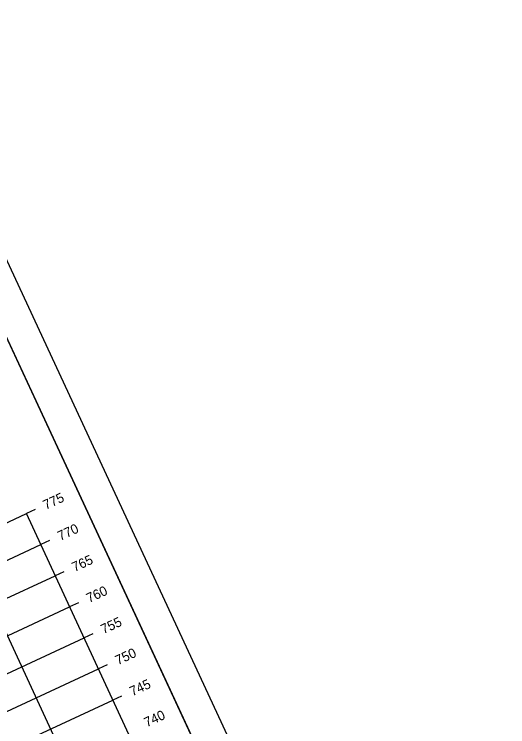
# Model space of a CAD drawing. Extents: x 1354696 to 1366163, y 660729 to 670380.
# Drawn here: x 1358733.6 to 1358805.7, y 666716.1 to 666820.1 of the extents above; entities that cross this region are included whole.
import ezdxf

# ---------------------------------------------------------------- set-up
doc = ezdxf.new("R2010")
doc.units = 0
for name, color, linetype in [('R_Axis', 7, 'Continuous'), ('R_Axis Annot', 7, 'Continuous'), ('R_Border', 7, 'Continuous'), ('R_Grid', 7, 'Continuous'), ('R_No Plot', 7, 'Continuous')]:
    doc.layers.add(name, color=color, linetype=linetype)

msp = doc.modelspace()

# ---------------------------------------------------------------- linework, layer by layer
at = {"layer": 'R_Axis'}
for p, q in [((1358736.67, 666747.77), (1358735.4, 666747.18)), ((1358756.45, 666701.83), (1358735.4, 666747.18)), ((1358738.77, 666743.24), (1358737.5, 666742.65)), ((1358740.88, 666738.7), (1358739.61, 666738.11)), ((1358742.98, 666734.16), (1358741.71, 666733.58)), ((1358745.09, 666729.63), (1358743.82, 666729.04)), ((1358747.2, 666725.09), (1358745.93, 666724.51)), ((1358749.3, 666720.56), (1358748.03, 666719.97))]:
    msp.add_line(p, q, dxfattribs=at)
at = {"layer": 'R_Border'}
msp.add_line((1358799.67, 666628.18), (1358713.15, 666814.53), dxfattribs=at)
at = {"layer": 'R_Grid'}
for p, q in [((1358463.29, 666620.85), (1358735.4, 666747.18)), ((1358756.45, 666701.83), (1358735.4, 666747.18)), ((1358747.38, 666697.62), (1358726.33, 666742.97)), ((1358465.4, 666616.31), (1358737.5, 666742.65)), ((1358467.5, 666611.78), (1358739.61, 666738.11)), ((1358469.61, 666607.24), (1358741.71, 666733.58)), ((1358471.72, 666602.71), (1358743.82, 666729.04)), ((1358473.82, 666598.17), (1358745.93, 666724.51)), ((1358475.93, 666593.64), (1358748.03, 666719.97))]:
    msp.add_line(p, q, dxfattribs=at)
at = {"layer": 'R_No Plot'}
for points in [[(1358413.47, 666679.7), (1358715.82, 666820.07), (1358805.65, 666626.57), (1358503.31, 666486.2)], [(1358638.54, 666779.89), (1358656.33, 666788.16), (1358660.49, 666779.19), (1358675.11, 666785.98), (1358696.15, 666795.75), (1358708.11, 666770.26), (1358729.16, 666780.03), (1358799.67, 666628.18), (1358512.89, 666495.03), (1358426.37, 666681.39)]]:
    msp.add_lwpolyline(points, close=True, dxfattribs=at)

# ---------------------------------------------------------------- texts
at = {"layer": 'R_Axis Annot'}
for s, p in [('775', (1358738.23, 666747.72)), ('770', (1358740.34, 666743.19)), ('765', (1358742.44, 666738.65)), ('760', (1358744.55, 666734.12)), ('755', (1358746.65, 666729.58)), ('750', (1358748.76, 666725.05)), ('745', (1358750.87, 666720.51)), ('740', (1358752.97, 666715.98))]:
    msp.add_text(s, height=1.4, rotation=24.9042, dxfattribs=at).set_placement(p)

doc.saveas('drawing.dxf')
